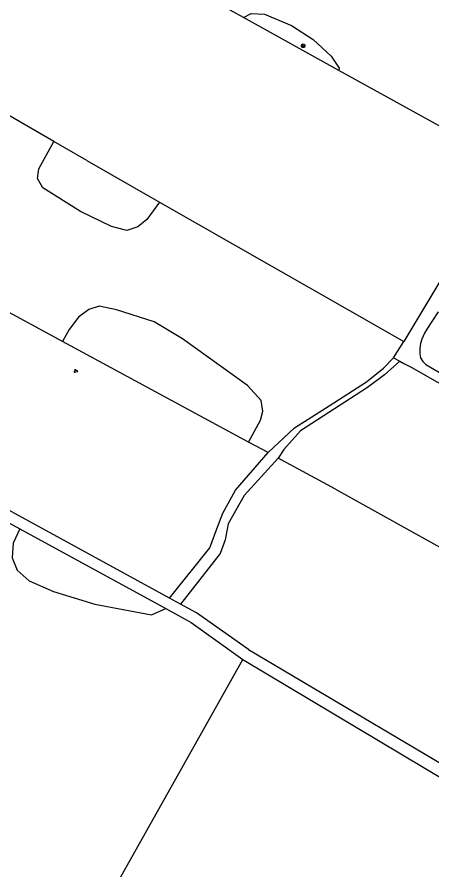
# Model space of a CAD drawing. Extents: x 128999 to 131010, y 395498 to 399007.
# Drawn here: x 129734.2 to 129823.3, y 398468.6 to 398651.7 of the extents above; entities that cross this region are included whole.
import ezdxf

# ---------------------------------------------------------------- set-up
doc = ezdxf.new("R2010")
doc.units = 0
for name, color, linetype in [('gg-knt-onverhard', 7, 'Continuous'), ('gt-grn-groengrens', 7, 'Continuous'), ('gt-symb-boom', 7, 'Continuous'), ('gt-symb-groenvak', 7, 'Continuous')]:
    doc.layers.add(name, color=color, linetype=linetype)

# ---------------------------------------------------------------- blocks, each defined once
blk = doc.blocks.new('gt0-BOOM')
at = {"layer": 'gt-symb-boom'}
for radius in [0.4, 0.2]:
    blk.add_circle((0, 0), radius, dxfattribs=at)
blk = doc.blocks.new('gt0-GRVAK')
at = {"layer": 'gt-symb-groenvak'}
for p, q in [((-0.11, 0.19), (-0.23, 0.24)), ((-0.18, 0.15), (0.09, 0.15)), ((-0.09, 0.21), (-0.16, 0.32)), ((-0.05, 0.21), (-0.05, 0.39)), ((0, 0.21), (0.06, 0.32)), ((0.01, 0.19), (0.13, 0.24)), ((0.26, -0.05), (0.2, 0.06)), ((0.31, -0.05), (0.31, 0.13)), ((0.35, -0.05), (0.41, 0.06)), ((-0.24, -0.23), (-0.36, -0.18)), ((-0.32, -0.26), (-0.05, -0.26)), ((-0.23, -0.21), (-0.29, -0.1)), ((-0.18, -0.2), (-0.18, -0.02)), ((-0.14, -0.21), (-0.07, -0.1)), ((-0.12, -0.23), (0, -0.18)), ((0.24, -0.07), (0.12, -0.02)), ((0.17, -0.11), (0.44, -0.11)), ((0.37, -0.07), (0.49, -0.02))]:
    blk.add_line(p, q, dxfattribs=at)

msp = doc.modelspace()

# ---------------------------------------------------------------- linework, layer by layer
at = {"layer": 'gg-knt-onverhard'}
for p, q in [((129815.09, 398578.57), (129817.29, 398582.08)), ((129815.09, 398578.57), (129816.44, 398577.84)), ((129816.44, 398577.84), (129817.33, 398577.35)), ((129734.81, 398541.8), (129766.13, 398524.7)), ((129769.28, 398525.68), (129766.96, 398526.95)), ((129783.94, 398515.92), (129827.33, 398490.21))]:
    msp.add_line(p, q, dxfattribs=at)
for points in [[(129839.62, 398620.15), (129837.16, 398615.12), (129817.29, 398582.08)], [(129766.96, 398526.95), (129733.73, 398545.1), (129691.56, 398569.07), (129685.86, 398574.07), (129667.93, 398584.36), (129653.39, 398592.21), (129642.92, 398596.95), (129637.92, 398598.98)], [(129637.09, 398595.37), (129663.49, 398580.94), (129683.74, 398569.32), (129690.39, 398567.01), (129732.57, 398543.02), (129734.81, 398541.8)], [(129824.66, 398588.42), (129822.25, 398584.69), (129821.75, 398583.83), (129821.18, 398582.57), (129820.84, 398581.63), (129820.72, 398580.55), (129820.7, 398579.42), (129820.84, 398578.54), (129821.35, 398577.76), (129822, 398577.14), (129828.06, 398573.61)], [(129788.12, 398558.18), (129793.77, 398563.51), (129801.24, 398568.26), (129809.29, 398573.37), (129812.93, 398576.33), (129815.09, 398578.57)], [(129816.44, 398577.84), (129813.14, 398574.89), (129809.48, 398572.2), (129795.12, 398562.86), (129791.53, 398558.84), (129790.3, 398557.01)], [(129817.33, 398577.35), (129818.86, 398576.52), (129840.98, 398563.92), (129842.36, 398562.97), (129844.19, 398561.56), (129844.9, 398560.83), (129845.19, 398560), (129841.69, 398549.56), (129840.72, 398546.85), (129840.7, 398545.72), (129840.99, 398544.48), (129841.94, 398542.97), (129842.9, 398541.56), (129844.97, 398539.42), (129848.25, 398535.51), (129854.75, 398529.75), (129852.45, 398530.66), (129849.38, 398531.69), (129846.97, 398532.39), (129842.86, 398532.87), (129840.39, 398532.91), (129837.61, 398532.7), (129836.41, 398531.89), (129836.08, 398531.74)], [(129766.96, 398526.95), (129775.62, 398537.78), (129777.15, 398541.81), (129778.43, 398545.2), (129781.12, 398550.11), (129788.12, 398558.18)], [(129790.3, 398557.01), (129782.96, 398548.98), (129779.52, 398542.93), (129778.93, 398539.48), (129777.82, 398536.55), (129769.28, 398525.68)], [(129766.13, 398524.7), (129771.58, 398521.73), (129782.68, 398513.74)], [(129783.94, 398515.92), (129772.74, 398523.8), (129769.28, 398525.68)], [(129782.68, 398513.74), (129826.59, 398487.61), (129833.08, 398484.04), (129836.56, 398482.04), (129839.39, 398480.32), (129841.95, 398478.9)]]:
    msp.add_lwpolyline(points, dxfattribs=at)
at = {"layer": 'gt-grn-groengrens'}
for p, q in [((129782.88, 398651.61), (129757.28, 398665.8)), ((129803.36, 398640.25), (129782.88, 398651.61)), ((129839.62, 398620.15), (129803.36, 398640.25)), ((129742.07, 398624.99), (129725.87, 398634.38)), ((129749.16, 398620.89), (129742.07, 398624.99)), ((129749.16, 398620.89), (129764.8, 398611.97)), ((129743.97, 398582.07), (129720.29, 398594.89)), ((129783.92, 398560.46), (129743.97, 398582.07)), ((129788.12, 398558.18), (129783.92, 398560.46)), ((129802.62, 398550.34), (129790.3, 398557.01)), ((129802.62, 398550.34), (129836.08, 398531.74)), ((129751.98, 398459.17), (129782.68, 398513.74))]:
    msp.add_line(p, q, dxfattribs=at)
for points in [[(129782.88, 398651.61), (129784.53, 398652.48), (129787.33, 398652.31), (129793.15, 398649.87), (129797.84, 398646.89), (129801.69, 398643.28), (129803.37, 398640.75), (129803.36, 398640.25)], [(129764.8, 398611.97), (129762.08, 398608.23), (129760.17, 398606.68), (129757.78, 398605.85), (129754.48, 398606.74), (129747.82, 398609.98), (129739.71, 398615.02), (129738.59, 398617.07), (129738.87, 398619.12), (129742.07, 398624.99)], [(129764.8, 398611.97), (129805.11, 398588.98), (129817.29, 398582.08)], [(129783.92, 398560.46), (129786.48, 398565.19), (129786.97, 398567.11), (129786.66, 398569.37), (129783.7, 398572.61), (129769.76, 398582.64), (129763.66, 398586.27), (129755.55, 398588.88), (129751.83, 398589.64), (129749.6, 398588.95), (129747.42, 398587.3), (129745.36, 398584.64), (129743.97, 398582.07)], [(129734.81, 398541.8), (129733.37, 398538.75), (129733.17, 398535.59), (129734.19, 398532.98), (129736.79, 398530.63), (129742.04, 398528.37), (129750.94, 398525.65), (129763.1, 398523.36), (129766.13, 398524.7)]]:
    msp.add_lwpolyline(points, dxfattribs=at)

# ---------------------------------------------------------------- block references
at = {"layer": 'gt-symb-boom'}
msp.add_blockref('gt0-BOOM', (129795.65, 398645.54), dxfattribs=at)
at = {"layer": 'gt-symb-groenvak'}
msp.add_blockref('gt0-GRVAK', (129746.78, 398575.74), dxfattribs=at)

doc.saveas('drawing.dxf')
